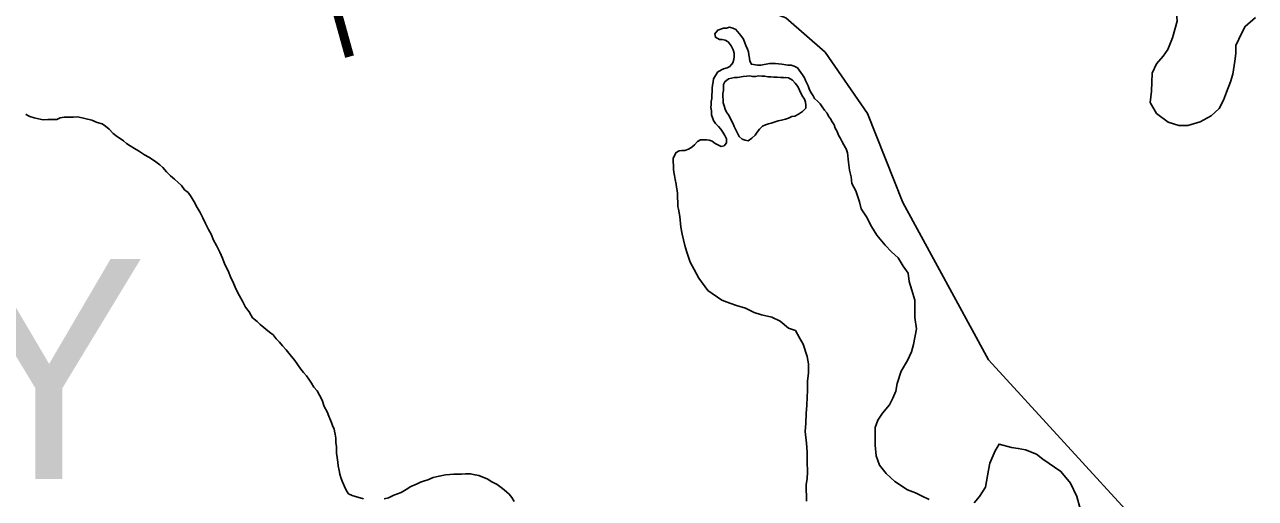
# Model space of a CAD drawing. Extents: x 103424 to 286016, y 38711 to 110967.
# Drawn here: x 140816 to 145881, y 55076 to 57026 of the extents above; entities that cross this region are included whole.
import ezdxf

# ---------------------------------------------------------------- set-up
doc = ezdxf.new("R2010")
doc.units = 0
for name, color, linetype in [('GM_X_Major_Lake', 7, 'Continuous'), ('GM_X_Major_River', 7, 'Continuous'), ('GM_X_Minor_Lake', 7, 'Continuous'), ('GM_X_Minor_River', 7, 'Continuous'), ('GM_X_Rail_Line', 7, 'Continuous'), ('GM_X_Township_Road_Text', 7, 'Continuous'), ('GM_X_Township_Text', 7, 'Continuous')]:
    doc.layers.add(name, color=color, linetype=linetype)

msp = doc.modelspace()

# ---------------------------------------------------------------- linework, layer by layer
at = {"layer": 'GM_X_Major_Lake'}
for points in [[(144196.7, 56514.5), (144194.8, 56519), (144180.4, 56543), (144174.1, 56557), (144165.9, 56571.1), (144159.7, 56585.1), (144151.5, 56599.1), (144147.2, 56613.2), (144139, 56625.2), (144132.8, 56637.2), (144124.6, 56649.2), (144118.4, 56661.2), (144108.2, 56673.2), (144097.9, 56687.1), (144089.7, 56699.1), (144079.5, 56711.1), (144067.3, 56721), (144061.1, 56733), (144050.8, 56749.1), (144044.6, 56761.1), (144040.4, 56773.1), (144030.1, 56795.2), (144025.9, 56807.2), (144017.7, 56819.2), (143997.2, 56847.2), (143983, 56855.1), (143970.8, 56858.9), (143956.7, 56858.7), (143932.5, 56862.4), (143918.3, 56864.3), (143906.2, 56866.1), (143882, 56865.8), (143845.8, 56859.3), (143831.7, 56859.1), (143807.5, 56862.8), (143801.3, 56874.8), (143799.1, 56886.9), (143796.9, 56901), (143794.8, 56913.1), (143790.6, 56925.1), (143784.4, 56939.2), (143780.2, 56951.2), (143774, 56965.2), (143763.7, 56981.2), (143743.2, 57005.2), (143731.1, 57011.1), (143716.9, 57014.9), (143704.8, 57010.7), (143692.8, 57010.6), (143668.7, 57002.2), (143656.7, 56987.9), (143658.9, 56973.8), (143675.2, 56963.9), (143687.3, 56964.1), (143699.4, 56962.2), (143711.6, 56954.3), (143723.9, 56938.4), (143732.1, 56922.3), (143736.4, 56908.3), (143736.5, 56894.2), (143734.7, 56882), (143730.8, 56867.9), (143718.9, 56853.6), (143706.8, 56847.4), (143692.8, 56843.1), (143668.7, 56830.7), (143658.8, 56816.5), (143650.9, 56802.2), (143649.1, 56790.1), (143647.2, 56776), (143645.4, 56763.8), (143645.5, 56749.7), (143643.7, 56735.6), (143643.9, 56721.5), (143642, 56709.4), (143642.2, 56697.2), (143640.3, 56685.1), (143642.5, 56671), (143642.7, 56654.9), (143651, 56630.8), (143659.3, 56618.8), (143671.5, 56606.9), (143681.7, 56594.9), (143689.9, 56582.9), (143698.2, 56568.9), (143704.4, 56554.9), (143704.6, 56538.7), (143694.7, 56526.5), (143682.6, 56524.3)], [(143941.2, 56807.1), (143939.2, 56808.1), (143927.1, 56807.9), (143913, 56809.8), (143898.9, 56809.6), (143886.7, 56811.4), (143874.6, 56811.3), (143862.5, 56813.1), (143850.4, 56813), (143836.3, 56814.8), (143824.2, 56812.6), (143812.1, 56812.4), (143800, 56814.3), (143787.9, 56814.1), (143773.8, 56811.9), (143749.7, 56807.6), (143737.6, 56807.4), (143713.4, 56803.1), (143697.5, 56790.8), (143691.6, 56778.6), (143691.9, 56754.4), (143690, 56742.2), (143690.5, 56703.9), (143694.6, 56691.9), (143698.8, 56677.8), (143705, 56665.8), (143713.3, 56653.8), (143731.8, 56617.8), (143736, 56605.7), (143756.7, 56565.6), (143768.9, 56553.7), (143781.1, 56549.8), (143793.2, 56548), (143809.2, 56558.3), (143823.1, 56570.5), (143831.1, 56582.8), (143841, 56595), (143852.9, 56607.2), (143865, 56613.5), (143877, 56617.7), (143889.1, 56619.8), (143901.1, 56624), (143917.2, 56630.3), (143931.3, 56632.5), (143947.3, 56636.7), (143959.4, 56640.9), (143973.4, 56647.2), (143985.5, 56649.3)], [(143985.5, 56649.3), (144001.5, 56657.6), (144017.5, 56667.9), (144031.5, 56682.2), (144031.3, 56694.3), (144029.2, 56706.4), (144025, 56718.5), (144016.7, 56732.5), (144004.4, 56756.5), (143998.1, 56770.5), (143987.9, 56784.5), (143975.6, 56796.5), (143959.4, 56806.3), (143947.3, 56808.2), (143941.2, 56807.1)], [(143682.6, 56524.3), (143658.2, 56536.1), (143646, 56546), (143633.9, 56549.9), (143621.8, 56551.7), (143597.6, 56551.4), (143585.5, 56545.2), (143573.6, 56530.9), (143561.7, 56520.7), (143547.6, 56512.4), (143533.6, 56508.2), (143521.5, 56508.1), (143509.4, 56505.9), (143497.4, 56499.7), (143485.6, 56475.3), (143486.1, 56430.9), (143488.3, 56418.9), (143490.5, 56404.8), (143492.7, 56388.7), (143497, 56368.5), (143499.1, 56356.5), (143501.3, 56342.4), (143503.5, 56330.3), (143504.1, 56277.2)], [(144538.5, 55070.9), (144510.2, 55085), (144482, 55099.1), (144449.8, 55111.2), (144397.4, 55145.4), (144361.1, 55177.7), (144334.9, 55211.9), (144320.8, 55250.3), (144316.8, 55294.6), (144316.8, 55367.3), (144326.9, 55397.6), (144347, 55425.9), (144375.3, 55460.2), (144389.4, 55488.5), (144401.5, 55516.8), (144407.5, 55549.1), (144423.7, 55599.5), (144449.9, 55643.9), (144466, 55678.3), (144474.1, 55708.6), (144486.2, 55773.1), (144480.1, 55819.6), (144480.2, 55892.2), (144468.1, 55932.6), (144456, 55968.9), (144452, 56003.2), (144431.8, 56031.4), (144411.7, 56065.7), (144383.4, 56089.9), (144357.2, 56118.1), (144323, 56158.4), (144300.8, 56194.7), (144280.7, 56235.1), (144258.5, 56267.3), (144252.5, 56295.6), (144236.3, 56342), (144220.2, 56372.2), (144218.2, 56398.5), (144210.2, 56426.7), (144206.1, 56459), (144202.1, 56497.3), (144196.7, 56514.5)], [(143504.1, 56277.2), (143506.6, 56266.5), (143512.6, 56236.2), (143516.6, 56191.8), (143522.7, 56163.5), (143532.7, 56117.1), (143540.8, 56088.9), (143554.9, 56048.6), (143571, 56018.3), (143591.2, 55982), (143627.5, 55931.6), (143685.9, 55891.3), (143718.2, 55879.2), (143746.4, 55869.2), (143782.7, 55859.1), (143819, 55841), (143849.2, 55830.9), (143891.5, 55820.9), (143925.8, 55804.8), (143960, 55776.6), (143988.3, 55766.5), (144004.4, 55736.3), (144020.5, 55710.1), (144036.6, 55659.6), (144042.7, 55629.4), (144042.7, 55593), (144038.6, 55558.7), (144038.6, 55520.4), (144036.6, 55492.1), (144034.6, 55459.8), (144032.5, 55425.5), (144030.5, 55385.1), (144028.5, 55350.8), (144034.5, 55302.4), (144036.5, 55266.1), (144036.5, 55227.7), (144038.5, 55183.3), (144036.5, 55157.1), (144032.5, 55130.9), (144034.5, 55064.3)], [(145161.3, 55029.2), (145147.2, 55083.7), (145121, 55138.2), (145080.7, 55186.6), (145006.2, 55236.9), (144980, 55257.1), (144935.6, 55275.2), (144905.4, 55281.2), (144877.2, 55285.2), (144826.8, 55299.3), (144810.6, 55271), (144788.5, 55220.5), (144782.4, 55192.3), (144770.3, 55121.6), (144746.1, 55083.2), (144723.9, 55057)]]:
    msp.add_lwpolyline(points, dxfattribs=at)
at = {"layer": 'GM_X_Major_River'}
for points in [[(144196.7, 56514.5), (144194.8, 56519), (144180.4, 56543), (144174.1, 56557), (144165.9, 56571.1), (144159.7, 56585.1), (144151.5, 56599.1), (144147.2, 56613.2), (144139, 56625.2), (144132.8, 56637.2), (144124.6, 56649.2), (144118.4, 56661.2), (144108.2, 56673.2), (144097.9, 56687.1), (144089.7, 56699.1), (144079.5, 56711.1), (144067.3, 56721), (144061.1, 56733), (144050.8, 56749.1), (144044.6, 56761.1), (144040.4, 56773.1), (144030.1, 56795.2), (144025.9, 56807.2), (144017.7, 56819.2), (143997.2, 56847.2), (143983, 56855.1), (143970.8, 56858.9), (143956.7, 56858.7), (143932.5, 56862.4), (143918.3, 56864.3), (143906.2, 56866.1), (143882, 56865.8), (143845.8, 56859.3), (143831.7, 56859.1), (143807.5, 56862.8), (143801.3, 56874.8), (143799.1, 56886.9), (143796.9, 56901), (143794.8, 56913.1), (143790.6, 56925.1), (143784.4, 56939.2), (143780.2, 56951.2), (143774, 56965.2), (143763.7, 56981.2), (143743.2, 57005.2), (143731.1, 57011.1), (143716.9, 57014.9), (143704.8, 57010.7), (143692.8, 57010.6), (143668.7, 57002.2), (143656.7, 56987.9), (143658.9, 56973.8), (143675.2, 56963.9), (143687.3, 56964.1), (143699.4, 56962.2), (143711.6, 56954.3), (143723.9, 56938.4), (143732.1, 56922.3), (143736.4, 56908.3), (143736.5, 56894.2), (143734.7, 56882), (143730.8, 56867.9), (143718.9, 56853.6), (143706.8, 56847.4), (143692.8, 56843.1), (143668.7, 56830.7), (143658.8, 56816.5), (143650.9, 56802.2), (143649.1, 56790.1), (143647.2, 56776), (143645.4, 56763.8), (143645.5, 56749.7), (143643.7, 56735.6), (143643.9, 56721.5), (143642, 56709.4), (143642.2, 56697.2), (143640.3, 56685.1), (143642.5, 56671), (143642.7, 56654.9), (143651, 56630.8), (143659.3, 56618.8), (143671.5, 56606.9), (143681.7, 56594.9), (143689.9, 56582.9), (143698.2, 56568.9), (143704.4, 56554.9), (143704.6, 56538.7), (143694.7, 56526.5), (143682.6, 56524.3)], [(143682.6, 56524.3), (143658.2, 56536.1), (143646, 56546), (143633.9, 56549.9), (143621.8, 56551.7), (143597.6, 56551.4), (143585.5, 56545.2), (143573.6, 56530.9), (143561.7, 56520.7), (143547.6, 56512.4), (143533.6, 56508.2), (143521.5, 56508.1), (143509.4, 56505.9), (143497.4, 56499.7), (143485.6, 56475.3), (143486.1, 56430.9), (143488.3, 56418.9), (143490.5, 56404.8), (143492.7, 56388.7), (143497, 56368.5), (143499.1, 56356.5), (143501.3, 56342.4), (143503.5, 56330.3), (143504.1, 56277.2)], [(144538.5, 55070.9), (144510.2, 55085), (144482, 55099.1), (144449.8, 55111.2), (144397.4, 55145.4), (144361.1, 55177.7), (144334.9, 55211.9), (144320.8, 55250.3), (144316.8, 55294.6), (144316.8, 55367.3), (144326.9, 55397.6), (144347, 55425.9), (144375.3, 55460.2), (144389.4, 55488.5), (144401.5, 55516.8), (144407.5, 55549.1), (144423.7, 55599.5), (144449.9, 55643.9), (144466, 55678.3), (144474.1, 55708.6), (144486.2, 55773.1), (144480.1, 55819.6), (144480.2, 55892.2), (144468.1, 55932.6), (144456, 55968.9), (144452, 56003.2), (144431.8, 56031.4), (144411.7, 56065.7), (144383.4, 56089.9), (144357.2, 56118.1), (144323, 56158.4), (144300.8, 56194.7), (144280.7, 56235.1), (144258.5, 56267.3), (144252.5, 56295.6), (144236.3, 56342), (144220.2, 56372.2), (144218.2, 56398.5), (144210.2, 56426.7), (144206.1, 56459), (144202.1, 56497.3), (144196.7, 56514.5)], [(143504.1, 56277.2), (143506.6, 56266.5), (143512.6, 56236.2), (143516.6, 56191.8), (143522.7, 56163.5), (143532.7, 56117.1), (143540.8, 56088.9), (143554.9, 56048.6), (143571, 56018.3), (143591.2, 55982), (143627.5, 55931.6), (143685.9, 55891.3), (143718.2, 55879.2), (143746.4, 55869.2), (143782.7, 55859.1), (143819, 55841), (143849.2, 55830.9), (143891.5, 55820.9), (143925.8, 55804.8), (143960, 55776.6), (143988.3, 55766.5), (144004.4, 55736.3), (144020.5, 55710.1), (144036.6, 55659.6), (144042.7, 55629.4), (144042.7, 55593), (144038.6, 55558.7), (144038.6, 55520.4), (144036.6, 55492.1), (144034.6, 55459.8), (144032.5, 55425.5), (144030.5, 55385.1), (144028.5, 55350.8), (144034.5, 55302.4), (144036.5, 55266.1), (144036.5, 55227.7), (144038.5, 55183.3), (144036.5, 55157.1), (144032.5, 55130.9), (144034.5, 55064.3)], [(145161.3, 55029.2), (145147.2, 55083.7), (145121, 55138.2), (145080.7, 55186.6), (145006.2, 55236.9), (144980, 55257.1), (144935.6, 55275.2), (144905.4, 55281.2), (144877.2, 55285.2), (144826.8, 55299.3), (144810.6, 55271), (144788.5, 55220.5), (144782.4, 55192.3), (144770.3, 55121.6), (144746.1, 55083.2), (144723.9, 55057)]]:
    msp.add_lwpolyline(points, dxfattribs=at)
at = {"layer": 'GM_X_Minor_Lake'}
for points in [[(145577.1, 57253.7), (145573, 57221.4), (145560.9, 57181.1), (145560.9, 57144.7), (145558.9, 57104.4), (145556.9, 57076.1), (145558.9, 57039.8), (145540.7, 56971.1), (145520.6, 56922.7), (145502.4, 56896.4), (145474.2, 56864.1), (145456, 56825.7), (145454, 56751.1), (145447.9, 56704.6)], [(145447.9, 56704.6), (145474.1, 56660.3), (145522.5, 56624), (145566.9, 56609.9), (145603.1, 56610), (145653.5, 56626.2), (145699.9, 56650.4), (145732.2, 56680.7), (145750.3, 56715.1), (145762.4, 56747.4), (145778.6, 56789.8), (145788.6, 56822.1), (145796.7, 56874.6), (145800.8, 56906.9), (145800.8, 56939.1), (145825, 56991.7), (145839.1, 57017.9), (145881.4, 57054.3)]]:
    msp.add_lwpolyline(points, dxfattribs=at)
at = {"layer": 'GM_X_Minor_River'}
for points in [[(140820.6, 56657.1), (140826.7, 56653.2), (140837, 56647.3), (140855.3, 56641.7), (140873.6, 56638), (140891.8, 56634.4), (140912, 56634.8), (140932.2, 56635.3), (140948.4, 56635.6), (140962.4, 56642), (140978.5, 56644.3), (141000.8, 56644.8), (141016.9, 56645.2), (141035.1, 56645.6), (141092, 56632.7), (141114.4, 56623.1), (141134.7, 56617.5), (141149.1, 56607.7), (141163.5, 56595.9), (141180, 56578.1), (141198.5, 56564.3), (141212.9, 56554.5), (141223.1, 56546.7), (141235.5, 56536.9), (141249.8, 56527.1), (141268.3, 56515.4), (141284.7, 56505.6), (141309.2, 56490), (141327.6, 56480.3), (141342, 56470.5), (141356.4, 56460.7), (141372.8, 56449), (141385.1, 56437.2), (141399.7, 56419.3), (141416.2, 56403.5), (141432.6, 56389.7), (141447.1, 56375.9), (141461.5, 56364.1), (141474, 56346.2), (141488.4, 56334.4), (141500.9, 56316.5), (141513.5, 56296.6), (141526.1, 56272.6), (141538.6, 56252.7), (141549.2, 56230.7), (141559.8, 56206.7), (141572.5, 56182.8), (141583, 56162.8), (141593.6, 56138.8), (141606.2, 56116.9), (141618.9, 56088.9), (141629.6, 56064.9), (141640.2, 56038.9), (141652.9, 56012.9), (141663.6, 55986.9), (141676.2, 55960.9), (141686.9, 55934.9), (141699.6, 55909), (141712.2, 55887), (141724.8, 55863.1), (141739.4, 55843.2), (141754.1, 55819.3), (141772.6, 55803.5), (141784.9, 55791.7), (141824, 55760.2), (141838.4, 55748.4), (141850.9, 55732.6), (141865.3, 55718.7), (141877.8, 55702.9), (141892.3, 55687), (141908.9, 55667.2), (141927.6, 55643.4), (141940.1, 55625.5), (141952.6, 55607.6), (141963, 55593.7), (141975.4, 55579.8), (141985.8, 55565.9), (141996.3, 55550), (142006.7, 55534.1), (142019.2, 55518.2), (142029.7, 55500.2), (142040.2, 55480.3), (142048.8, 55454.2), (142061.4, 55432.3), (142067.9, 55414.3), (142074.3, 55398.2), (142080.6, 55384.2), (142084.9, 55372.2), (142089.2, 55362.2), (142091.4, 55352.2), (142093.7, 55340.1), (142096.1, 55324), (142096.5, 55305.8), (142098.9, 55287.7), (142099.4, 55261.5), (142101.8, 55243.4), (142104.3, 55225.3), (142106.6, 55209.2), (142111, 55191.1), (142113.4, 55175), (142117.8, 55161)], [(142295.4, 55074), (142313.5, 55078.4), (142335.5, 55089), (142365.6, 55099.7), (142385.6, 55112.3), (142405.5, 55124.8), (142421.5, 55131.2), (142431.6, 55135.5), (142445.6, 55141.8), (142457.6, 55146.1), (142475.7, 55152.6), (142497.7, 55161.1), (142521.8, 55167.7), (142548, 55172.3), (142566.1, 55174.7), (142582.3, 55175.1), (142598.5, 55175.5), (142614.6, 55175.8), (142630.8, 55176.1), (142651, 55176.6), (142669.3, 55172.9), (142685.5, 55169.3), (142701.8, 55163.6), (142720.2, 55155.9), (142738.6, 55144.2), (142761.1, 55132.6), (142777.5, 55120.8), (142789.8, 55111), (142800.1, 55101.1), (142810.4, 55093.2), (142820.8, 55079.3), (142831.3, 55063.4)], [(142117.8, 55161), (142122.1, 55146.9), (142128.4, 55134.9), (142132.7, 55124.9), (142141.1, 55106.9), (142149.5, 55095), (142163.8, 55087.2), (142182.1, 55081.6), (142196.3, 55077.9), (142210.6, 55074.1)]]:
    msp.add_lwpolyline(points, dxfattribs=at)
at = {"layer": 'GM_X_Rail_Line'}
msp.add_lwpolyline([(140282.4, 60803.2), (140846.4, 60676.4), (141299.3, 60588.3), (141565.1, 60509.4), (141959.5, 60027.6), (142291.6, 59595.7), (142910.2, 58789.9), (142993.3, 58644.6), (142964.2, 58208.5), (142897.8, 57726.7), (143026.5, 57440.1), (143275.6, 57249.1), (143694.9, 57149.4), (143948.2, 57053.9), (144110.1, 56912.6), (144284.5, 56659.3), (144429.8, 56293.8), (144782.7, 55645.9), (145405.5, 54964.8)], dxfattribs=at)

# ---------------------------------------------------------------- texts
at = {"layer": 'GM_X_Township_Road_Text'}
msp.add_text('T', height=301.9, rotation=15.5404, dxfattribs=at).set_placement((142034.5, 56860.8))
at = {"layer": 'GM_X_Township_Text'}
msp.add_text('NEWBURY', height=905.61, rotation=0, dxfattribs=at).set_placement((135130.1, 55154.9))

doc.saveas('drawing.dxf')
